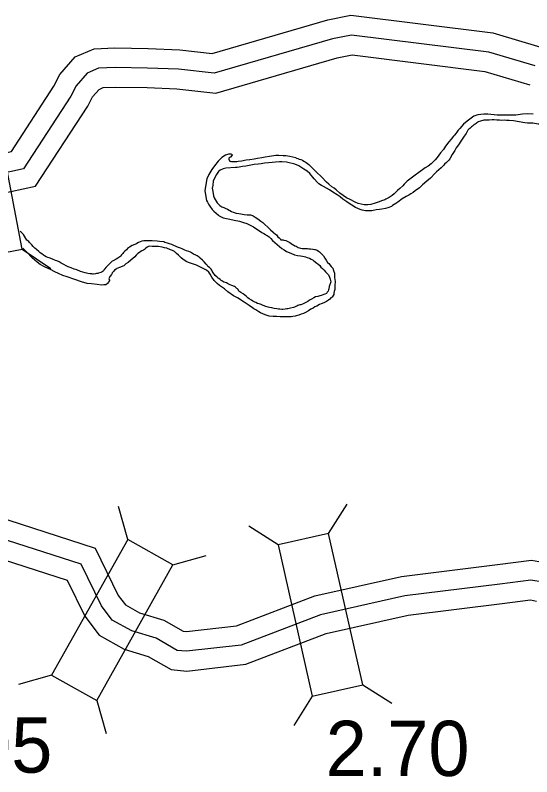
# Model space of a CAD drawing. Extents: x -83719 to 153526, y -11835 to 11446.
# Drawn here: x -4130.2 to -3998.6, y -1226.6 to -1032.4 of the extents above; entities that cross this region are included whole.
import ezdxf

# ---------------------------------------------------------------- set-up
doc = ezdxf.new("R2010")
doc.units = 0
for name, color, linetype in [('Level 10', 7, 'Continuous'), ('Level 20', 7, 'Continuous'), ('Level 58', 7, 'Continuous'), ('Level 59', 7, 'Continuous'), ('Level 9', 7, 'Continuous')]:
    doc.layers.add(name, color=color, linetype=linetype)

msp = doc.modelspace()

# ---------------------------------------------------------------- linework, layer by layer
at = {"layer": 'Level 10'}
for points in [[(-4271.03, -1126.42), (-4257.71, -1112.38), (-4243.65, -1098.56), (-4226.95, -1089.91), (-4204.78, -1083.46), (-4183.91, -1077.51), (-4139.71, -1068.96), (-4131.18, -1067.13), (-4120.41, -1050.53), (-4118.86, -1047.55), (-4114.95, -1043.07), (-4110.13, -1040.96), (-4104.85, -1040.74), (-4096.35, -1040.89), (-4088.26, -1041.21), (-4080.02, -1042.14), (-4050.59, -1033.6), (-4044.72, -1032.42), (-4008.49, -1036.91), (-3996.25, -1040.57)], [(-4268.64, -1137.7), (-4264.05, -1133.6), (-4250.57, -1119.39), (-4237.71, -1106.75), (-4223.21, -1099.24), (-4202.01, -1093.07), (-4181.59, -1087.25), (-4137.71, -1078.76), (-4125.04, -1076.04), (-4111.76, -1055.57), (-4110.54, -1053.23), (-4108.89, -1051.34), (-4107.84, -1050.88), (-4104.73, -1050.75), (-4096.64, -1050.89), (-4089.02, -1051.19), (-4079.15, -1052.3), (-4048.21, -1043.32), (-4044.34, -1042.55), (-4010.55, -1046.73), (-3999.11, -1050.15)], [(-4177.54, -1136.41), (-4159.05, -1138.66), (-4155.25, -1145.45), (-4154.51, -1146.19), (-4152.63, -1146.73), (-4146.48, -1147.58), (-4139.75, -1151.38), (-4138.08, -1157.84), (-4138.08, -1159.04), (-4138.08, -1159.05), (-4135.37, -1160.08), (-4109.86, -1168.26), (-4103.97, -1180.37), (-4102.15, -1182.77), (-4098.56, -1184.79), (-4092.35, -1186.67), (-4087.42, -1189.5), (-4086.63, -1189.57), (-4073.87, -1188.11), (-4053.9, -1180.49), (-4031.8, -1175.51), (-4007.33, -1172.49), (-3998.66, -1171.4), (-3993.94, -1172.24)], [(-4138.67, -1169.52), (-4116.98, -1176.48), (-4112.53, -1185.63), (-4108.86, -1190.47), (-4102.5, -1194.04), (-4096.34, -1195.9), (-4090.51, -1199.27), (-4086.51, -1199.62), (-4071.48, -1197.9), (-4051, -1190.09), (-4030.08, -1185.37), (-4006.1, -1182.41), (-3998.91, -1181.51), (-3997.37, -1181.78)]]:
    msp.add_lwpolyline(points, dxfattribs=at)
at = {"layer": 'Level 20'}
for p, q in [((-4128.47, -1092.05), (-4121.18, -1096.97)), ((-4050.36, -1164.52), (-4045.66, -1157.08)), ((-4101.57, -1166.12), (-4103.95, -1157.65)), ((-4063.24, -1167.42), (-4070.68, -1162.72)), ((-4090.06, -1172.59), (-4081.59, -1170.21)), ((-4120.96, -1200.65), (-4129.43, -1203.03)), ((-4041.66, -1203.15), (-4034.22, -1207.86)), ((-4109.45, -1207.12), (-4107.07, -1215.59)), ((-4054.54, -1206.05), (-4059.24, -1213.49))]:
    msp.add_line(p, q, dxfattribs=at)
for points in [[(-4148.95, -1055.67), (-4141.43, -1094.55), (-4128.47, -1092.05), (-4135.99, -1053.17)], [(-4041.66, -1203.15), (-4050.36, -1164.52), (-4063.24, -1167.42), (-4054.54, -1206.05)], [(-4109.45, -1207.12), (-4090.06, -1172.59), (-4101.57, -1166.12), (-4120.96, -1200.65)]]:
    msp.add_lwpolyline(points, close=True, dxfattribs=at)
at = {"layer": 'Level 59'}
for points in [[(-3997.68, -1045.36), (-4009.52, -1041.82), (-4044.53, -1037.49), (-4049.4, -1038.46), (-4079.58, -1047.22), (-4088.64, -1046.2), (-4096.49, -1045.89), (-4104.79, -1045.74), (-4108.98, -1045.92), (-4111.92, -1047.2), (-4114.7, -1050.39), (-4116.08, -1053.05), (-4128.11, -1071.59), (-4138.71, -1073.86), (-4182.75, -1082.38), (-4203.4, -1088.26), (-4225.08, -1094.57), (-4240.68, -1102.65), (-4254.14, -1115.88), (-4267.54, -1130.01)], [(-3995.66, -1177.01), (-3998.78, -1176.46), (-4006.71, -1177.45), (-4030.94, -1180.44), (-4052.45, -1185.29), (-4072.67, -1193.01), (-4086.57, -1194.6), (-4088.97, -1194.38), (-4094.34, -1191.28), (-4100.53, -1189.42), (-4105.51, -1186.62), (-4108.25, -1183), (-4113.42, -1172.37), (-4137.02, -1164.8)]]:
    msp.add_lwpolyline(points, dxfattribs=at)
at = {"layer": 'Level 9'}
for points in [[(-3998.25, -1057.66), (-3999.72, -1057.58), (-4000.92, -1057.67), (-4002.62, -1057.87), (-4004.21, -1057.89), (-4005.78, -1057.88), (-4007.38, -1057.94), (-4009.74, -1057.69), (-4010.77, -1057.62), (-4012.34, -1057.84), (-4013.34, -1058.14), (-4015.05, -1059.46), (-4015.98, -1060.22), (-4016.95, -1061.32), (-4017.15, -1061.53)], [(-4012.34, -1059.7), (-4012.58, -1059.87), (-4012.75, -1059.99), (-4013.03, -1060.17), (-4013.35, -1060.39), (-4013.68, -1060.67), (-4013.93, -1060.9), (-4014.09, -1061.02), (-4014.21, -1061.14), (-4014.4, -1061.3), (-4014.59, -1061.5), (-4014.86, -1061.73)], [(-4000.33, -1059.88), (-4003.26, -1059.36), (-4004.36, -1059.26), (-4004.99, -1059.25), (-4005.45, -1059.22), (-4006.25, -1059.28), (-4006.85, -1059.17), (-4007.49, -1059.17), (-4008.18, -1059.13), (-4008.65, -1059.13), (-4009.48, -1059.16), (-4010.08, -1059.19), (-4010.78, -1059.22), (-4011.62, -1059.41), (-4012.22, -1059.64), (-4012.34, -1059.7)], [(-3993.08, -1061.02), (-3993.74, -1060.72), (-3994.87, -1060.41), (-3995.94, -1060.24), (-3996.97, -1060.16), (-3998.3, -1059.96), (-3999.7, -1059.95), (-4000.33, -1059.88)], [(-4014.86, -1061.73), (-4015.3, -1062.56), (-4015.8, -1063.26), (-4016.64, -1064.55), (-4017.24, -1065.48), (-4017.88, -1066.25), (-4018.19, -1066.95), (-4018.89, -1067.94), (-4019.5, -1069.04), (-4019.7, -1069.37), (-4019.86, -1069.54), (-4020.3, -1070), (-4020.84, -1070.4), (-4021.1, -1070.7), (-4021.34, -1071), (-4021.67, -1071.33), (-4022.28, -1071.86), (-4022.84, -1072.35), (-4023.28, -1072.75), (-4024.42, -1073.95), (-4025.29, -1074.71), (-4026.43, -1075.7), (-4027.23, -1076.4), (-4028.3, -1077.19), (-4028.83, -1077.59), (-4029.44, -1077.99), (-4029.9, -1078.28), (-4030.61, -1078.68), (-4031.64, -1079.24), (-4032.75, -1080.1), (-4033.25, -1080.43), (-4034.08, -1080.93), (-4034.35, -1081.16), (-4035.25, -1081.52), (-4035.88, -1081.68), (-4036.82, -1081.88), (-4037.38, -1081.97), (-4038.28, -1082.07), (-4039.35, -1082.26), (-4039.98, -1082.29), (-4040.98, -1082.29), (-4041.81, -1082.12), (-4042.31, -1081.98), (-4042.88, -1081.74), (-4043.54, -1081.41), (-4044.44, -1080.83), (-4045.1, -1080.46), (-4045.73, -1079.99), (-4046.23, -1079.66), (-4046.76, -1079.32), (-4047.42, -1078.72), (-4048.22, -1078.24), (-4049.25, -1077.51), (-4050.11, -1076.9), (-4050.91, -1076.5), (-4051.67, -1076.12), (-4052.17, -1075.82), (-4052.83, -1075.38), (-4053.2, -1075.08), (-4054.06, -1074.11), (-4055.15, -1072.74), (-4055.81, -1072.2), (-4056.68, -1071.63), (-4057.94, -1070.85), (-4059, -1070.38), (-4061.09, -1069.87), (-4062.33, -1069.83), (-4062.86, -1069.83), (-4063.93, -1069.89), (-4064.73, -1070.01), (-4065.66, -1070.04), (-4066.69, -1070.17), (-4067.52, -1070.27), (-4068.36, -1070.43), (-4069.32, -1070.49), (-4070.22, -1070.65), (-4070.62, -1070.75), (-4071.46, -1070.88), (-4072.32, -1071), (-4072.72, -1071.04)], [(-4017.15, -1061.53), (-4017.32, -1061.77), (-4017.65, -1062.21), (-4017.96, -1062.6), (-4018.27, -1063), (-4018.5, -1063.28)], [(-4018.5, -1063.28), (-4019.13, -1064.01), (-4019.74, -1064.7), (-4020.54, -1065.8), (-4021.11, -1066.7), (-4021.82, -1067.49)], [(-4075.14, -1067.85), (-4075.3, -1067.82), (-4075.9, -1067.88), (-4076.17, -1067.92), (-4076.64, -1068.11), (-4077.57, -1068.71), (-4077.87, -1068.97), (-4078.54, -1069.64), (-4079.45, -1070.8), (-4080.12, -1071.73), (-4080.86, -1073.02), (-4081.37, -1074.12), (-4081.67, -1075.59), (-4081.88, -1077.19), (-4081.46, -1079.66), (-4081.27, -1080.09), (-4080.97, -1080.56), (-4080.61, -1081.13), (-4080.01, -1081.93), (-4079.65, -1082.4), (-4078.42, -1083.44), (-4078.26, -1083.57), (-4077.23, -1084.08)], [(-4075.14, -1067.85), (-4075.08, -1067.89), (-4075.01, -1067.94), (-4074.93, -1068), (-4074.94, -1068.08), (-4074.97, -1068.17)], [(-4021.82, -1067.49), (-4022.72, -1068.69), (-4023.23, -1069.25), (-4023.5, -1069.58), (-4024.23, -1070.31), (-4024.97, -1070.88), (-4025.74, -1071.34), (-4026.1, -1071.57), (-4027.41, -1072.49), (-4028.34, -1073.16), (-4030.38, -1074.75), (-4031.09, -1075.47), (-4031.49, -1075.94), (-4032.23, -1076.57), (-4032.83, -1077.13), (-4033.33, -1077.66), (-4033.63, -1077.96), (-4034.17, -1078.36), (-4034.9, -1078.89), (-4035.74, -1079.32), (-4036.04, -1079.45), (-4036.91, -1079.78), (-4037.51, -1080.01), (-4038.54, -1080.33), (-4039.61, -1080.66), (-4040.34, -1080.76), (-4040.87, -1080.79), (-4041.34, -1080.78), (-4042.87, -1080.41), (-4043.64, -1080.1), (-4044.9, -1079.43), (-4045.83, -1078.96), (-4047.49, -1077.75), (-4048.41, -1076.94), (-4048.98, -1076.54), (-4049.54, -1076.17), (-4050.34, -1075.5), (-4050.93, -1074.96), (-4052.13, -1073.75), (-4053.55, -1072.38), (-4055.44, -1070.47)], [(-4075.74, -1069.25), (-4075.74, -1069.22), (-4075.71, -1068.82), (-4075.57, -1068.65), (-4075.34, -1068.55), (-4075.21, -1068.49), (-4075.04, -1068.26), (-4074.97, -1068.17)], [(-4075.74, -1069.25), (-4075.74, -1069.33), (-4075.71, -1069.41), (-4075.67, -1069.5), (-4075.61, -1069.57), (-4075.52, -1069.63), (-4075.31, -1069.72)], [(-4058.76, -1068.78), (-4060.25, -1068.44), (-4061.29, -1068.3), (-4061.92, -1068.26), (-4063.05, -1068.22), (-4063.82, -1068.19), (-4065.42, -1068.41), (-4066.58, -1068.57), (-4067.35, -1068.77), (-4068.52, -1068.99), (-4069.32, -1069.09), (-4070.45, -1069.28), (-4071.42, -1069.38), (-4072.58, -1069.6), (-4073.38, -1069.73), (-4073.75, -1069.8), (-4074.18, -1069.83), (-4074.68, -1069.79), (-4075.05, -1069.76), (-4075.31, -1069.72)], [(-4058.76, -1068.78), (-4058.56, -1068.86), (-4058.19, -1068.97), (-4057.84, -1069.09), (-4057.46, -1069.21), (-4057.01, -1069.39), (-4056.67, -1069.61), (-4056.32, -1069.82), (-4056.06, -1070), (-4055.74, -1070.22), (-4055.44, -1070.47)], [(-4074.06, -1071.26), (-4076.59, -1071.41), (-4077.26, -1071.61), (-4078.02, -1071.94), (-4078.43, -1072.24), (-4078.96, -1073.03), (-4079.4, -1073.77), (-4079.77, -1074.76), (-4079.88, -1075.76), (-4079.98, -1076.23), (-4080.01, -1076.53), (-4079.92, -1077.36), (-4079.73, -1078.43), (-4079.56, -1079), (-4079.07, -1079.87), (-4078.74, -1080.27), (-4078.37, -1080.71), (-4078.07, -1080.94), (-4077.61, -1081.28), (-4077.08, -1081.48), (-4076.75, -1081.62), (-4076.11, -1081.89), (-4075.12, -1082.49), (-4074.72, -1082.66), (-4073.89, -1082.87), (-4073.26, -1082.97), (-4072.72, -1083.04), (-4071.86, -1083.21), (-4071.16, -1083.28), (-4070.76, -1083.28)], [(-4072.72, -1071.04), (-4073.18, -1071.13), (-4073.64, -1071.24), (-4074.06, -1071.26)], [(-4070.76, -1083.28), (-4070.59, -1083.31), (-4070.28, -1083.35), (-4070.05, -1083.42), (-4069.73, -1083.52), (-4069.57, -1083.59)], [(-4077.23, -1084.08), (-4076.36, -1084.29), (-4075.56, -1084.46), (-4074.47, -1084.66), (-4073.07, -1084.94), (-4072.1, -1085.24), (-4071.21, -1085.52), (-4069.55, -1086.36), (-4068.95, -1086.8), (-4068.02, -1087.37), (-4067.39, -1087.81), (-4066.89, -1088.07), (-4066.43, -1088.31)], [(-4069.57, -1083.59), (-4069.56, -1083.59), (-4069.07, -1083.89), (-4068.44, -1084.33), (-4067.61, -1084.9), (-4067.11, -1085.31), (-4066.65, -1085.78), (-4065.88, -1086.48), (-4065.15, -1087.12), (-4064.53, -1087.72), (-4064.33, -1087.92), (-4063.9, -1088.23)], [(-4119.61, -1095.08), (-4120.01, -1094.94), (-4120.74, -1094.6), (-4121.34, -1094.4), (-4121.91, -1094.16), (-4122.34, -1093.99), (-4122.77, -1093.79), (-4123, -1093.62), (-4123.5, -1093.29), (-4123.93, -1093.02), (-4124.26, -1092.68), (-4124.83, -1092.18), (-4125.22, -1091.78), (-4125.66, -1091.37), (-4126.05, -1090.94), (-4126.62, -1090.4), (-4126.81, -1090.13), (-4127.28, -1089.76), (-4128.17, -1088.32), (-4128.5, -1087.96), (-4128.73, -1087.75), (-4128.97, -1087.6)], [(-4066.43, -1088.31), (-4066.28, -1088.46), (-4066.06, -1088.58), (-4065.81, -1088.74), (-4065.54, -1088.93), (-4065.27, -1089.2), (-4065.08, -1089.39), (-4064.67, -1089.82)], [(-4063.9, -1088.23), (-4063.67, -1088.44), (-4063.52, -1088.68), (-4063.28, -1088.96), (-4063, -1089.14), (-4062.83, -1089.33), (-4062.64, -1089.56), (-4062.59, -1089.61), (-4062.53, -1089.65), (-4062.37, -1089.67), (-4062.15, -1089.7), (-4061.91, -1089.72)], [(-4074.13, -1101.74), (-4074.36, -1101.6), (-4075.02, -1101.37), (-4075.42, -1101.16), (-4075.89, -1100.99), (-4076.15, -1100.83), (-4076.42, -1100.69), (-4077.08, -1100.49), (-4077.55, -1100.18), (-4077.72, -1100.08), (-4077.98, -1099.78), (-4078.34, -1099.55), (-4078.54, -1099.45), (-4078.74, -1099.24), (-4079.27, -1098.81), (-4079.44, -1098.51), (-4079.7, -1098.17), (-4079.87, -1097.9), (-4080.07, -1097.64), (-4080.16, -1097.4), (-4080.33, -1097.17), (-4080.69, -1096.73), (-4081.13, -1096.46), (-4081.36, -1096.16), (-4081.59, -1095.93), (-4082.08, -1095.32), (-4082.35, -1095.02), (-4082.51, -1094.85), (-4083.08, -1094.38), (-4083.34, -1094.08), (-4083.84, -1093.75), (-4084.17, -1093.58), (-4084.77, -1093.31), (-4085.53, -1092.87), (-4086.03, -1092.67), (-4086.56, -1092.46), (-4087.03, -1092.33), (-4087.2, -1092.26), (-4087.73, -1091.96), (-4088.16, -1091.82), (-4088.89, -1091.55), (-4089.26, -1091.38), (-4089.79, -1091.14), (-4090.35, -1090.91), (-4090.95, -1090.74), (-4091.45, -1090.54), (-4092.08, -1090.33), (-4092.41, -1090.23), (-4093.44, -1090.12), (-4094.08, -1090.05), (-4095.31, -1089.91), (-4096.44, -1089.91), (-4097.11, -1089.97), (-4097.47, -1089.97), (-4098.01, -1090.06), (-4098.81, -1090.36), (-4099.21, -1090.59), (-4099.54, -1090.76), (-4099.78, -1090.85), (-4100.48, -1091.12), (-4101.15, -1091.55), (-4101.65, -1091.94), (-4101.92, -1092.21), (-4102.28, -1092.54), (-4102.65, -1092.91), (-4102.85, -1093.14), (-4103.15, -1093.5), (-4103.39, -1093.87), (-4103.59, -1094.03), (-4104.06, -1094.36), (-4104.56, -1094.63), (-4105.29, -1095.06), (-4105.5, -1095.16), (-4106, -1095.59), (-4106.82, -1096.37)], [(-4064.67, -1089.82), (-4062.32, -1091.94), (-4061.69, -1092.27), (-4061.12, -1092.64), (-4059.96, -1093.12), (-4059.03, -1093.49), (-4058.33, -1093.66), (-4057.53, -1093.76), (-4057, -1093.83), (-4056.59, -1093.94)], [(-4061.91, -1089.72), (-4061.74, -1089.74), (-4061.24, -1089.84), (-4060.61, -1090.21), (-4060.28, -1090.38), (-4059.95, -1090.62), (-4059.61, -1090.85), (-4059.35, -1090.99), (-4058.95, -1091.19), (-4058.65, -1091.32), (-4058.12, -1091.63), (-4057.55, -1091.8), (-4057.09, -1091.9), (-4056.76, -1091.93), (-4056.42, -1091.9), (-4055.72, -1091.91), (-4055.39, -1091.96)], [(-4106.69, -1100.78), (-4107.19, -1101.18), (-4107.63, -1101.18), (-4108.26, -1101.21), (-4109.36, -1101.07), (-4110.79, -1100.93), (-4111.92, -1100.79), (-4113.35, -1100.38), (-4115.05, -1099.8), (-4117.04, -1099.13), (-4118.14, -1098.75), (-4119.23, -1098.31), (-4120.13, -1097.87), (-4121.26, -1097.23), (-4122.59, -1096.63), (-4123.88, -1095.95), (-4124.68, -1095.35), (-4125.84, -1094.34), (-4127.39, -1092.73), (-4128.33, -1091.82)], [(-4097.29, -1092.14), (-4097.52, -1092.3), (-4097.99, -1092.53), (-4098.42, -1092.76), (-4098.59, -1092.93), (-4098.96, -1093.16), (-4099.46, -1093.59), (-4099.79, -1094.02), (-4100.3, -1094.49), (-4100.76, -1094.88), (-4101.47, -1095.45), (-4102.04, -1095.81), (-4102.6, -1096.31), (-4102.8, -1096.44), (-4103.41, -1096.67), (-4104.34, -1097.03), (-4104.54, -1097.2), (-4104.91, -1097.43), (-4105.18, -1097.76), (-4105.51, -1098.06), (-4105.58, -1098.19), (-4105.65, -1098.39), (-4105.71, -1098.52), (-4106.05, -1098.95), (-4106.39, -1099.52), (-4106.25, -1099.99), (-4106.26, -1100.09), (-4106.36, -1100.32), (-4106.49, -1100.52), (-4106.69, -1100.78)], [(-4096.62, -1091.54), (-4096.98, -1091.85), (-4097.29, -1092.14)], [(-4069.45, -1107.26), (-4069.8, -1107.06), (-4070.62, -1106.46), (-4071.88, -1105.55), (-4073.58, -1104.48), (-4074.64, -1103.97), (-4076.03, -1102.96), (-4076.89, -1102.22), (-4078.16, -1101.35), (-4078.78, -1100.78), (-4079.55, -1100.07), (-4080.14, -1099.17), (-4080.54, -1098.43), (-4080.93, -1097.93), (-4081.46, -1097.46), (-4082.36, -1097.02), (-4083.32, -1096.52), (-4084.02, -1096.18), (-4086.08, -1095.5), (-4086.51, -1095.3), (-4087.48, -1094.69), (-4087.97, -1094.26), (-4088.67, -1093.62), (-4089.17, -1093.15), (-4089.66, -1092.65), (-4090.13, -1092.44), (-4090.69, -1092.24), (-4091.59, -1091.8), (-4092.19, -1091.7), (-4092.82, -1091.56), (-4093.69, -1091.39), (-4094.28, -1091.35), (-4095.35, -1091.38), (-4096.05, -1091.34), (-4096.25, -1091.41), (-4096.62, -1091.54)], [(-4055.39, -1091.96), (-4054.95, -1092.01), (-4054.39, -1092.05)], [(-4054.39, -1092.05), (-4054.29, -1092.05), (-4053.96, -1092.15), (-4053.76, -1092.15), (-4053.26, -1092.32), (-4052.96, -1092.56), (-4052.66, -1092.79), (-4052.07, -1093.33), (-4051.7, -1093.76), (-4051.31, -1094.33), (-4050.98, -1094.9), (-4050.61, -1095.47), (-4050.32, -1095.74), (-4049.69, -1096.48), (-4049.32, -1096.94), (-4049.13, -1097.51), (-4048.9, -1098.15), (-4048.84, -1099.28), (-4048.71, -1100.35), (-4048.78, -1101.35)], [(-4056.59, -1093.94), (-4056.24, -1094.06), (-4055.82, -1094.23), (-4055.26, -1094.37), (-4054.8, -1094.59), (-4054.32, -1094.89), (-4054.13, -1095.04), (-4053.35, -1095.66), (-4053.14, -1095.83), (-4052.64, -1096.25), (-4052.33, -1096.64), (-4051.89, -1097.02), (-4051.5, -1097.43), (-4051.14, -1097.82), (-4050.8, -1098.17)], [(-4109.01, -1098.2), (-4109.18, -1098.24), (-4109.51, -1098.3), (-4109.78, -1098.37), (-4110.31, -1098.4), (-4110.48, -1098.4), (-4110.74, -1098.39), (-4111.21, -1098.36), (-4111.71, -1098.26), (-4112.41, -1098.12), (-4113.04, -1097.91), (-4113.57, -1097.74), (-4114.57, -1097.34), (-4115.23, -1097.17), (-4116.03, -1096.8), (-4116.73, -1096.59), (-4117.26, -1096.36), (-4117.89, -1095.99), (-4118.52, -1095.62), (-4119.02, -1095.31), (-4119.61, -1095.08)], [(-4106.82, -1096.37), (-4106.95, -1096.54), (-4107.12, -1096.75), (-4107.37, -1097.06), (-4107.56, -1097.25), (-4107.66, -1097.48), (-4107.85, -1097.72), (-4108.1, -1097.88), (-4108.4, -1098.02), (-4109.01, -1098.2)], [(-4050.8, -1098.17), (-4050.4, -1098.57), (-4050.14, -1099.17), (-4049.94, -1099.68), (-4049.84, -1100.38), (-4050.25, -1101.61), (-4050.35, -1102.14), (-4050.39, -1102.44), (-4050.52, -1102.77), (-4050.72, -1103.07), (-4050.93, -1103.34), (-4051.36, -1103.53), (-4051.59, -1103.63), (-4052.03, -1103.8), (-4052.26, -1103.86), (-4052.63, -1103.96)], [(-4054.72, -1104.81), (-4054.73, -1104.82), (-4055.2, -1105.08), (-4055.67, -1105.44), (-4056, -1105.61), (-4056.53, -1105.87), (-4057.03, -1106.07), (-4057.44, -1106.23), (-4057.67, -1106.27), (-4057.97, -1106.36), (-4058.24, -1106.46), (-4058.47, -1106.56), (-4058.7, -1106.66), (-4059.1, -1106.83), (-4059.34, -1106.92), (-4060.04, -1107.09), (-4060.74, -1107.28), (-4061, -1107.31), (-4061.44, -1107.38), (-4062.07, -1107.44), (-4062.27, -1107.47), (-4062.77, -1107.37), (-4063.14, -1107.34), (-4063.6, -1107.27), (-4064.23, -1107.16), (-4064.83, -1107.03), (-4065.43, -1106.92), (-4065.8, -1106.82), (-4066.36, -1106.68), (-4067.09, -1106.45), (-4067.56, -1106.18), (-4068.06, -1106.01), (-4068.49, -1105.9), (-4068.89, -1105.7), (-4069.15, -1105.57), (-4069.69, -1105.3), (-4070.02, -1105.06), (-4070.61, -1104.73), (-4070.98, -1104.46), (-4071.41, -1104.09), (-4071.71, -1103.79), (-4072.14, -1103.48), (-4072.7, -1103.11), (-4073.23, -1102.74), (-4073.46, -1102.31), (-4073.63, -1102.14), (-4073.73, -1102.07), (-4074.13, -1101.74)], [(-4048.82, -1102.38), (-4048.99, -1102.88), (-4049.03, -1103.25), (-4049.06, -1103.61)], [(-4048.78, -1101.35), (-4048.8, -1101.54), (-4048.8, -1101.89), (-4048.82, -1102.38)], [(-4049.06, -1103.61), (-4049.23, -1103.88), (-4049.47, -1104.28), (-4049.77, -1104.51), (-4050.07, -1104.81), (-4050.4, -1105.11), (-4050.87, -1105.37), (-4051.57, -1105.73), (-4052.27, -1106), (-4052.71, -1106.16), (-4053.34, -1106.56), (-4053.84, -1106.79), (-4054.31, -1107.09), (-4054.88, -1107.38), (-4055.51, -1107.78), (-4056.28, -1108.24), (-4056.78, -1108.47), (-4057.35, -1108.67), (-4057.92, -1108.87), (-4058.65, -1109.1), (-4058.85, -1109.13), (-4059.45, -1109.22), (-4059.92, -1109.29), (-4060.75, -1109.28), (-4062.75, -1109.31), (-4063.65, -1109.27), (-4064.51, -1109.2), (-4065.51, -1109.12), (-4066.57, -1108.85), (-4067.11, -1108.58), (-4067.7, -1108.31), (-4068.17, -1108.04), (-4068.96, -1107.57)], [(-4052.63, -1103.96), (-4053.13, -1104.12), (-4053.67, -1104.26), (-4054.17, -1104.49), (-4054.72, -1104.81)], [(-4068.96, -1107.57), (-4069.45, -1107.26)]]:
    msp.add_lwpolyline(points, dxfattribs=at)

# ---------------------------------------------------------------- texts
at = {"layer": 'Level 58'}
for s, p in [('2.05', (-4157.44, -1225.54)), ('2.70', (-4051.1, -1226.39))]:
    msp.add_text(s, height=14.08, dxfattribs=at).set_placement(p)

doc.saveas('drawing.dxf')
